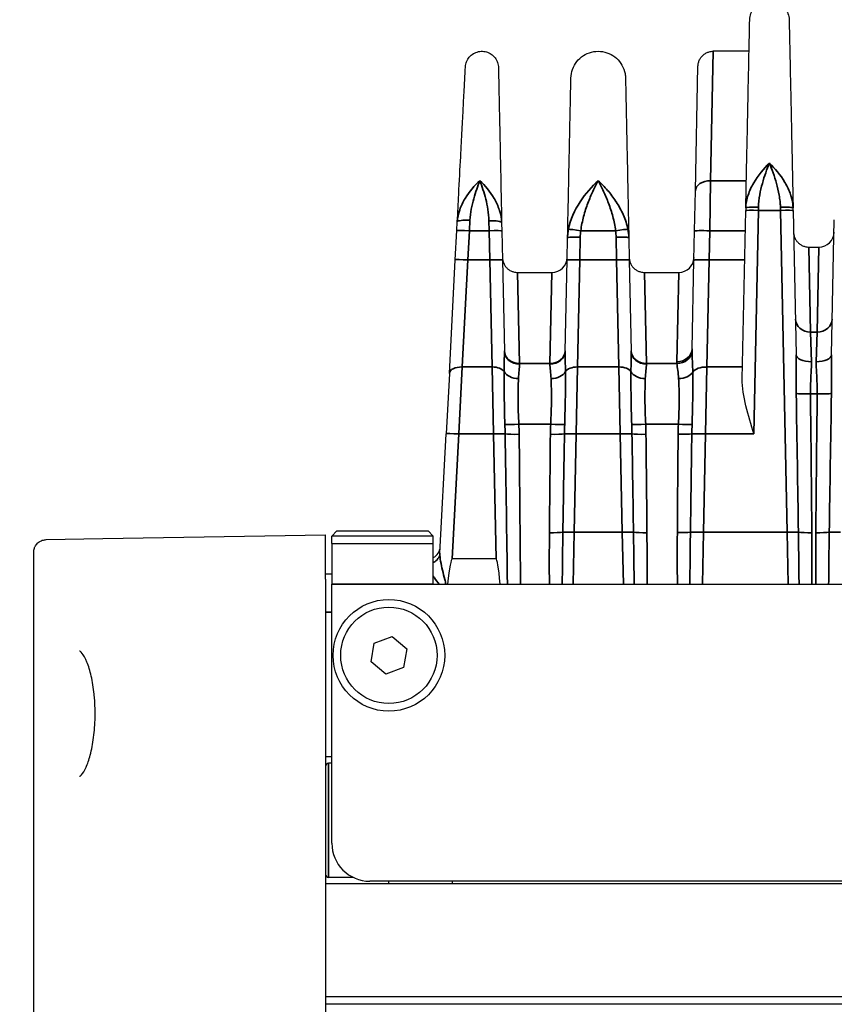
# Model space of a CAD drawing. Header units: millimetres. Extents: x 399 to 6233, y -1870 to 1602.
# Tile 555 of 656: x 5339 to 5371, y 208 to 247. Entities that reach past the tile are written whole.
import ezdxf

# ---------------------------------------------------------------- set-up
doc = ezdxf.new("R2010")
doc.units = ezdxf.units.MM
for name, color, linetype, lineweight in [('AM_5', 3, 'Continuous', 25), ('可見 (ISO)', 7, 'Continuous', 25), ('窄部可見 (ISO)', 7, 'Continuous', 35)]:
    doc.layers.add(name, color=color, linetype=linetype, lineweight=lineweight)
doc.styles.add('尺寸標註', font='romans.shx', dxfattribs={"bigfont": 'CHINESET.SHX'})
doc.dimstyles.new('CNS1$0', dxfattribs={"dimtxt": 2.5, "dimasz": 2.5, "dimexe": 1, "dimexo": 1, "dimgap": 1.5, "dimtad": 1, "dimtoh": 1, "dimdec": 1, "dimdsep": 46, "dimtxsty": '尺寸標註', "dimcen": 0, "dimclrd": 2, "dimclre": 2, "dimclrt": 1, "dimadec": 0, "dimazin": 2, "dimtp": 0.1, "dimtm": 0.1, "dimtfac": 0.71, "dimtdec": 1, "dimtmove": 0, "dimatfit": 0, "dimfxl": 0, "dimlwd": 13, "dimlwe": 13, "dimarcsym": 0})

# ---------------------------------------------------------------- blocks, each defined once
blk = doc.blocks.new('*D299')
at = {"layer": 'AM_5', "color": 2, "lineweight": 13}
for p, q in [((5377.146, 267.198), (5323.262, 267.198)), ((5324.262, 264.698), (5324.262, 169.198)), ((5350.311, 166.698), (5323.262, 166.698))]:
    blk.add_line(p, q, dxfattribs=at)
at = {"layer": 'AM_5', "color": 2, "lineweight": -2}
for points in [[(5323.846, 264.698), (5324.679, 264.698), (5324.262, 267.198)], [(5323.846, 169.198), (5324.679, 169.198), (5324.262, 166.698)]]:
    blk.add_solid(points, dxfattribs=at)
at = {"layer": 'Defpoints', "color": 0, "lineweight": -2}
for p in [(5378.146, 267.198), (5324.262, 166.698), (5351.311, 166.698)]:
    blk.add_point(p, dxfattribs=at)
at = {"layer": 'AM_5', "color": 1, "insert": (5321.512, 216.948), "char_height": 2.5, "attachment_point": 5, "rotation": 90, "style": '尺寸標註'}
blk.add_mtext('100.5', dxfattribs=at)

msp = doc.modelspace()

# ---------------------------------------------------------------- linework, layer by layer
at = {"layer": '可見 (ISO)'}
for p, q in [((5368.008, 245.998), (5366.595, 245.998)), ((5365.892, 240.495), (5365.995, 245.411)), ((5365.859, 238.92), (5365.892, 240.495)), ((5367.878, 239.828), (5367.876, 239.723)), ((5369.746, 239.723), (5369.744, 239.828)), ((5367.737, 233.082), (5367.876, 239.723)), ((5369.746, 239.723), (5369.865, 234.044)), ((5371.257, 234.044), (5371.369, 239.361)), ((5356.489, 238.937), (5356.507, 239.281)), ((5358.256, 239.242), (5358.263, 238.913)), ((5356.429, 237.785), (5356.489, 238.937)), ((5358.263, 238.921), (5358.287, 237.77)), ((5360.835, 237.77), (5360.854, 238.661)), ((5363.268, 238.661), (5363.287, 237.77)), ((5365.835, 237.768), (5365.859, 238.92)), ((5370.364, 238.285), (5370.759, 238.285)), ((5356.194, 233.304), (5356.429, 237.785)), ((5358.287, 237.77), (5358.362, 234.176)), ((5360.76, 234.176), (5360.835, 237.77)), ((5363.287, 237.77), (5363.362, 234.176)), ((5365.762, 234.272), (5365.835, 237.768)), ((5358.885, 237.285), (5360.238, 237.285)), ((5363.885, 237.285), (5365.238, 237.285)), ((5356.194, 233.304), (5356.07, 230.931)), ((5355.823, 226.22), (5356.07, 230.931)), ((5342.538, 226.795), (5351.311, 226.948)), ((5351.311, 225.199), (5351.311, 226.948)), ((5351.761, 227.098), (5351.561, 226.898)), ((5351.761, 227.098), (5355.361, 227.098)), ((5355.361, 227.098), (5355.561, 226.898)), ((5340.302, 226.756), (5342.538, 226.795)), ((5355.561, 226.898), (5351.561, 226.898)), ((5351.561, 226.598), (5351.561, 226.898)), ((5351.561, 226.598), (5355.561, 226.598)), ((5351.561, 226.598), (5351.561, 224.998)), ((5355.561, 226.598), (5355.561, 226.898)), ((5355.561, 224.998), (5355.561, 226.598)), ((5339.811, 201.555), (5339.811, 226.256)), ((5358.034, 225.998), (5356.311, 225.998)), ((5351.561, 225.398), (5351.311, 225.398)), ((5351.311, 225.199), (5351.311, 213.198)), ((5351.561, 214.798), (5351.561, 224.998)), ((5355.561, 224.998), (5460.061, 224.998)), ((5353.234, 222.678), (5353.938, 222.938)), ((5353.938, 222.938), (5354.515, 222.458)), ((5353.107, 221.939), (5353.234, 222.678)), ((5354.515, 222.458), (5354.388, 221.718)), ((5353.684, 221.459), (5353.107, 221.939)), ((5354.388, 221.718), (5353.684, 221.459)), ((5351.561, 218.198), (5351.311, 218.198)), ((5351.561, 217.948), (5351.436, 217.948)), ((5352.407, 213.448), (5351.436, 213.448)), ((5351.311, 213.198), (5351.311, 208.748)), ((5464.311, 213.198), (5351.311, 213.198)), ((5462.561, 213.298), (5353.061, 213.298)), ((5353.811, 213.198), (5353.811, 213.298)), ((5356.311, 213.298), (5356.311, 213.198)), ((5351.311, 208.748), (5351.311, 208.448)), ((5464.311, 208.748), (5351.311, 208.748)), ((5351.311, 208.448), (5351.311, 201.448)), ((5464.311, 208.448), (5351.311, 208.448))]:
    msp.add_line(p, q, dxfattribs=at)
for radius in [2.2, 1.9]:
    msp.add_circle((5353.811, 222.198), radius, dxfattribs=at)
for centre, radius, start, end in [((5370.759, 238.885), 0.6, 270, 358.8), ((5360.238, 237.885), 0.6, 270, 358.8), ((5365.238, 237.885), 0.6, 270, 358.8), ((5355.337, 226.498), 0.5, 296.6773, 357), ((5351.436, 217.823), 0.125, 90, 180), ((5353.061, 214.798), 1.5, 180, 270), ((5351.436, 213.573), 0.125, 180, 270)]:
    msp.add_arc(centre, radius, start, end, dxfattribs=at)
for centre, major_axis, ratio, start_param, end_param in [((5355.061, 202.126), (-1.251, -23.873), 0.020916, 3.142688, 3.433153), ((5358.533, 202.126), (0.5, -23.873), 0.02094, 2.85069, 3.141154)]:
    msp.add_ellipse(centre, major_axis=major_axis, ratio=ratio, start_param=start_param, end_param=end_param, dxfattribs=at)
for points, knots in [([(5368.034, 247.237), (5368.035, 247.32), (5368.051, 247.405), (5368.108, 247.563), (5368.15, 247.638), (5368.254, 247.77), (5368.319, 247.828), (5368.46, 247.92), (5368.539, 247.954), (5368.703, 247.995), (5368.789, 248.003), (5368.957, 247.989), (5369.041, 247.968), (5369.196, 247.902), (5369.269, 247.855), (5369.394, 247.742), (5369.448, 247.675), (5369.53, 247.528), (5369.56, 247.447), (5369.583, 247.322), (5369.588, 247.28), (5369.589, 247.237)], [0, 0, 0, 0, 0.0250428, 0.0250428, 0.0503287, 0.0503287, 0.0756059, 0.0756059, 0.1008834, 0.1008834, 0.1261608, 0.1261608, 0.1514383, 0.1514383, 0.1767157, 0.1767157, 0.2019932, 0.2019932, 0.2272707, 0.2272707, 0.2400159, 0.2400159, 0.2400159, 0.2400159]), ([(5367.878, 239.828), (5367.887, 240.233), (5367.895, 240.628), (5367.903, 241.002), (5367.906, 241.162), (5367.91, 241.32), (5367.913, 241.475), (5367.924, 241.994), (5367.934, 242.484), (5367.944, 242.94), (5367.953, 243.397), (5367.962, 243.82), (5367.97, 244.209), (5367.978, 244.599), (5367.986, 244.957), (5367.993, 245.277), (5367.995, 245.388), (5367.997, 245.494), (5367.999, 245.595), (5368.003, 245.787), (5368.007, 245.963), (5368.01, 246.122), (5368.015, 246.366), (5368.02, 246.572), (5368.023, 246.738), (5368.03, 247.071), (5368.034, 247.237), (5368.034, 247.237)], [0.0264933, 0.0264933, 0.0264933, 0.0264933, 0.0679433, 0.0679433, 0.0679433, 0.0856819, 0.0856819, 0.0856819, 0.1448706, 0.1448706, 0.1448706, 0.2040592, 0.2040592, 0.2040592, 0.2632479, 0.2632479, 0.2632479, 0.2837247, 0.2837247, 0.2837247, 0.3224365, 0.3224365, 0.3224365, 0.3816251, 0.3816251, 0.3816251, 0.5, 0.5, 0.5, 0.5]), ([(5369.589, 247.237), (5369.589, 247.237), (5369.592, 247.071), (5369.599, 246.738), (5369.603, 246.571), (5369.607, 246.366), (5369.612, 246.122), (5369.615, 245.963), (5369.619, 245.788), (5369.623, 245.595), (5369.625, 245.494), (5369.627, 245.388), (5369.63, 245.277), (5369.636, 244.957), (5369.644, 244.599), (5369.652, 244.21), (5369.66, 243.82), (5369.669, 243.397), (5369.679, 242.94), (5369.688, 242.484), (5369.698, 241.994), (5369.709, 241.475), (5369.713, 241.32), (5369.716, 241.162), (5369.719, 241.002), (5369.727, 240.628), (5369.735, 240.233), (5369.744, 239.828)], [0.5000077, 0.5000077, 0.5000077, 0.5000077, 0.6183797, 0.6183797, 0.6183797, 0.6775684, 0.6775684, 0.6775684, 0.7162875, 0.7162875, 0.7162875, 0.736757, 0.736757, 0.736757, 0.7959457, 0.7959457, 0.7959457, 0.8551343, 0.8551343, 0.8551343, 0.914323, 0.914323, 0.914323, 0.9320642, 0.9320642, 0.9320642, 0.9735087, 0.9735087, 0.9735087, 0.9735087]), ([(5356.827, 245.381), (5356.831, 245.451), (5356.846, 245.521), (5356.897, 245.652), (5356.934, 245.714), (5357.026, 245.822), (5357.081, 245.869), (5357.202, 245.941), (5357.269, 245.968), (5357.407, 245.998), (5357.479, 246.002), (5357.619, 245.987), (5357.689, 245.967), (5357.817, 245.907), (5357.876, 245.866), (5357.978, 245.769), (5358.022, 245.711), (5358.087, 245.586), (5358.11, 245.517), (5358.125, 245.419), (5358.127, 245.39), (5358.128, 245.361)], [0, 0, 0, 0, 0.0209405, 0.0209405, 0.0421091, 0.0421091, 0.0632694, 0.0632694, 0.08443, 0.08443, 0.1055906, 0.1055906, 0.1267512, 0.1267512, 0.1479119, 0.1479119, 0.1690725, 0.1690725, 0.1902331, 0.1902331, 0.1988858, 0.1988858, 0.1988858, 0.1988858]), ([(5360.986, 244.945), (5360.988, 245.061), (5361.01, 245.178), (5361.088, 245.396), (5361.146, 245.501), (5361.292, 245.683), (5361.38, 245.764), (5361.576, 245.89), (5361.686, 245.938), (5361.912, 245.994), (5362.031, 246.004), (5362.264, 245.986), (5362.38, 245.957), (5362.594, 245.864), (5362.695, 245.8), (5362.868, 245.644), (5362.942, 245.55), (5363.056, 245.347), (5363.097, 245.235), (5363.129, 245.062), (5363.135, 245.004), (5363.137, 244.945)], [0, 0, 0, 0, 0.0347035, 0.0347035, 0.0696795, 0.0696795, 0.1046456, 0.1046456, 0.139612, 0.139612, 0.1745784, 0.1745784, 0.2095448, 0.2095448, 0.2445112, 0.2445112, 0.2794777, 0.2794777, 0.3144441, 0.3144441, 0.3320164, 0.3320164, 0.3320164, 0.3320164]), ([(5365.995, 245.411), (5365.996, 245.434), (5365.998, 245.457), (5366.004, 245.502), (5366.008, 245.525), (5366.025, 245.589), (5366.04, 245.63), (5366.079, 245.706), (5366.102, 245.742), (5366.154, 245.807), (5366.184, 245.837), (5366.249, 245.89), (5366.285, 245.913), (5366.359, 245.952), (5366.399, 245.967), (5366.49, 245.991), (5366.543, 245.998), (5366.595, 245.998)], [0, 0, 0, 0, 0.00692113, 0.00692113, 0.01375081, 0.01375081, 0.02679823, 0.02679823, 0.0393646, 0.0393646, 0.05193098, 0.05193098, 0.06449736, 0.06449736, 0.07706374, 0.07706374, 0.09281867, 0.09281867, 0.09281867, 0.09281867]), ([(5356.507, 239.282), (5356.527, 239.653), (5356.546, 240.012), (5356.563, 240.349), (5356.591, 240.881), (5356.617, 241.384), (5356.642, 241.843), (5356.661, 242.218), (5356.679, 242.566), (5356.696, 242.888), (5356.713, 243.21), (5356.729, 243.509), (5356.743, 243.772), (5356.748, 243.873), (5356.753, 243.968), (5356.758, 244.06), (5356.765, 244.207), (5356.773, 244.343), (5356.779, 244.467), (5356.789, 244.667), (5356.798, 244.836), (5356.805, 244.972), (5356.82, 245.245), (5356.827, 245.381), (5356.827, 245.381)], [0.0306519, 0.0306519, 0.0306519, 0.0306519, 0.0761423, 0.0761423, 0.0761423, 0.1479894, 0.1479894, 0.1479894, 0.2066581, 0.2066581, 0.2066581, 0.2653269, 0.2653269, 0.2653269, 0.287704, 0.287704, 0.287704, 0.3239956, 0.3239956, 0.3239956, 0.3826644, 0.3826644, 0.3826644, 0.5, 0.5, 0.5, 0.5]), ([(5358.128, 245.361), (5358.128, 245.361), (5358.131, 245.224), (5358.136, 244.951), (5358.141, 244.73), (5358.147, 244.425), (5358.156, 244.037), (5358.158, 243.946), (5358.16, 243.85), (5358.162, 243.749), (5358.167, 243.485), (5358.173, 243.186), (5358.18, 242.863), (5358.187, 242.541), (5358.194, 242.192), (5358.202, 241.817), (5358.212, 241.358), (5358.222, 240.855), (5358.233, 240.323), (5358.241, 239.984), (5358.248, 239.624), (5358.256, 239.251)], [0.5000084, 0.5000084, 0.5000084, 0.5000084, 0.6173605, 0.6173605, 0.6173605, 0.7122881, 0.7122881, 0.7122881, 0.7347193, 0.7347193, 0.7347193, 0.7933987, 0.7933987, 0.7933987, 0.8520781, 0.8520781, 0.8520781, 0.9238154, 0.9238154, 0.9238154, 0.9694349, 0.9694349, 0.9694349, 0.9694349]), ([(5360.854, 238.661), (5360.865, 239.167), (5360.875, 239.654), (5360.884, 240.096), (5360.893, 240.524), (5360.902, 240.932), (5360.91, 241.312), (5360.918, 241.699), (5360.925, 242.059), (5360.932, 242.391), (5360.939, 242.723), (5360.946, 243.03), (5360.951, 243.299), (5360.954, 243.433), (5360.957, 243.558), (5360.959, 243.676), (5360.962, 243.795), (5360.964, 243.907), (5360.966, 244.01), (5360.97, 244.214), (5360.974, 244.387), (5360.977, 244.526), (5360.983, 244.806), (5360.986, 244.945), (5360.986, 244.945)], [0.0294093, 0.0294093, 0.0294093, 0.0294093, 0.089244, 0.089244, 0.089244, 0.1470574, 0.1470574, 0.1470574, 0.2058814, 0.2058814, 0.2058814, 0.2647055, 0.2647055, 0.2647055, 0.2938656, 0.2938656, 0.2938656, 0.3235296, 0.3235296, 0.3235296, 0.3823536, 0.3823536, 0.3823536, 0.5, 0.5, 0.5, 0.5]), ([(5363.137, 244.945), (5363.137, 244.945), (5363.14, 244.806), (5363.145, 244.527), (5363.15, 244.317), (5363.156, 244.032), (5363.163, 243.676), (5363.166, 243.558), (5363.168, 243.433), (5363.171, 243.299), (5363.177, 243.03), (5363.183, 242.723), (5363.19, 242.391), (5363.197, 242.059), (5363.205, 241.7), (5363.213, 241.313), (5363.221, 240.932), (5363.229, 240.524), (5363.238, 240.096), (5363.247, 239.654), (5363.258, 239.167), (5363.268, 238.661)], [0.5000084, 0.5000084, 0.5000084, 0.5000084, 0.6176498, 0.6176498, 0.6176498, 0.7061501, 0.7061501, 0.7061501, 0.735298, 0.735298, 0.735298, 0.794122, 0.794122, 0.794122, 0.8529461, 0.8529461, 0.8529461, 0.9107639, 0.9107639, 0.9107639, 0.9705942, 0.9705942, 0.9705942, 0.9705942]), ([(5369.764, 238.873), (5369.764, 238.85), (5369.766, 238.826), (5369.772, 238.781), (5369.777, 238.759), (5369.793, 238.694), (5369.809, 238.653), (5369.847, 238.577), (5369.87, 238.541), (5369.923, 238.476), (5369.952, 238.446), (5370.017, 238.393), (5370.053, 238.37), (5370.128, 238.332), (5370.167, 238.317), (5370.258, 238.292), (5370.311, 238.285), (5370.364, 238.285)], [0, 0, 0, 0, 0.00692113, 0.00692113, 0.01375081, 0.01375081, 0.02679823, 0.02679823, 0.0393646, 0.0393646, 0.05193098, 0.05193098, 0.06449736, 0.06449736, 0.07706374, 0.07706374, 0.09281981, 0.09281981, 0.09281981, 0.09281981]), ([(5358.285, 237.873), (5358.285, 237.85), (5358.287, 237.826), (5358.293, 237.781), (5358.298, 237.759), (5358.314, 237.694), (5358.33, 237.653), (5358.368, 237.577), (5358.391, 237.541), (5358.444, 237.476), (5358.473, 237.446), (5358.538, 237.393), (5358.574, 237.37), (5358.648, 237.332), (5358.688, 237.317), (5358.779, 237.292), (5358.832, 237.285), (5358.885, 237.285)], [0, 0, 0, 0, 0.00692113, 0.00692113, 0.01375081, 0.01375081, 0.02679823, 0.02679823, 0.0393646, 0.0393646, 0.05193098, 0.05193098, 0.06449736, 0.06449736, 0.07706374, 0.07706374, 0.09281981, 0.09281981, 0.09281981, 0.09281981]), ([(5363.285, 237.873), (5363.285, 237.85), (5363.287, 237.826), (5363.293, 237.781), (5363.298, 237.759), (5363.314, 237.694), (5363.33, 237.653), (5363.368, 237.577), (5363.391, 237.541), (5363.444, 237.476), (5363.473, 237.446), (5363.538, 237.393), (5363.574, 237.37), (5363.648, 237.332), (5363.688, 237.317), (5363.779, 237.292), (5363.832, 237.285), (5363.885, 237.285)], [0, 0, 0, 0, 0.00692113, 0.00692113, 0.01375081, 0.01375081, 0.02679823, 0.02679823, 0.0393646, 0.0393646, 0.05193098, 0.05193098, 0.06449736, 0.06449736, 0.07706374, 0.07706374, 0.09281981, 0.09281981, 0.09281981, 0.09281981]), ([(5368.192, 230.922), (5368.088, 231.273), (5367.974, 231.654), (5367.796, 232.397), (5367.73, 232.759), (5367.737, 233.082)], [-0.6655719, -0.6655719, -0.6655719, -0.6655719, -0.555783, -0.555783, -0.4460779, -0.4460779, -0.4460779, -0.4460779]), ([(5339.811, 226.256), (5339.811, 226.31), (5339.82, 226.365), (5339.849, 226.451), (5339.865, 226.485), (5339.913, 226.563), (5339.949, 226.606), (5340.017, 226.662), (5340.045, 226.681), (5340.122, 226.723), (5340.176, 226.741), (5340.254, 226.754), (5340.278, 226.756), (5340.302, 226.756)], [0, 0, 0, 0, 0.01613951, 0.01613951, 0.02726405, 0.02726405, 0.04367273, 0.04367273, 0.05366158, 0.05366158, 0.07009685, 0.07009685, 0.07740054, 0.07740054, 0.07740054, 0.07740054]), ([(5342.192, 220.67), (5342.165, 220.922), (5342.126, 221.163), (5342.029, 221.589), (5341.97, 221.779), (5341.846, 222.086), (5341.778, 222.205), (5341.666, 222.343), (5341.624, 222.362), (5341.617, 222.363), (5341.617, 222.363), (5341.617, 222.363)], [0, 0, 0, 0, 0.0798484, 0.0798484, 0.1603704, 0.1603704, 0.2422508, 0.2422508, 0.319718, 0.319718, 0.3306915, 0.3306915, 0.3306915, 0.3306915]), ([(5341.617, 217.434), (5341.617, 217.434), (5341.647, 217.439), (5341.749, 217.551), (5341.814, 217.652), (5341.934, 217.917), (5341.991, 218.082), (5342.094, 218.475), (5342.14, 218.713), (5342.205, 219.215), (5342.225, 219.486), (5342.231, 219.788), (5342.231, 219.82), (5342.232, 219.901), (5342.231, 219.95), (5342.229, 220.144), (5342.223, 220.29), (5342.207, 220.513), (5342.2, 220.592), (5342.192, 220.67)], [0.002547, 0.002547, 0.002547, 0.002547, 0.0800677, 0.0800677, 0.1583486, 0.1583486, 0.2339547, 0.2339547, 0.3160705, 0.3160705, 0.3971781, 0.3971781, 0.4068801, 0.4068801, 0.4214367, 0.4214367, 0.4652627, 0.4652627, 0.4898931, 0.4898931, 0.4898931, 0.4898931])]:
    msp.add_open_spline(points, degree=3, knots=knots, dxfattribs=at)
at = {"layer": '窄部可見 (ISO)'}
for p, q in [((5366.595, 245.998), (5366.492, 240.898)), ((5366.492, 240.898), (5366.459, 238.928)), ((5366.492, 240.898), (5367.901, 240.898)), ((5368.376, 239.73), (5368.378, 239.855)), ((5369.244, 239.855), (5369.246, 239.73)), ((5368.376, 239.73), (5368.192, 230.922)), ((5369.246, 239.73), (5368.376, 239.73)), ((5369.512, 227.045), (5369.246, 239.73)), ((5356.989, 238.928), (5357.007, 239.341)), ((5357.756, 239.323), (5357.763, 238.928)), ((5356.989, 238.928), (5356.928, 237.777)), ((5357.763, 238.928), (5356.989, 238.928)), ((5357.787, 237.777), (5357.763, 238.928)), ((5361.354, 238.668), (5361.335, 237.777)), ((5362.747, 238.928), (5361.375, 238.928)), ((5362.787, 237.777), (5362.768, 238.668)), ((5366.459, 238.928), (5366.435, 237.777)), ((5367.86, 238.928), (5366.459, 238.928)), ((5370.364, 238.285), (5370.435, 234.937)), ((5370.759, 238.285), (5370.687, 234.937)), ((5356.928, 237.777), (5356.693, 233.559)), ((5356.928, 237.777), (5357.787, 237.777)), ((5357.881, 233.559), (5357.787, 237.777)), ((5361.335, 237.777), (5361.241, 233.559)), ((5361.335, 237.777), (5362.787, 237.777)), ((5362.881, 233.559), (5362.787, 237.777)), ((5366.435, 237.777), (5366.34, 233.559)), ((5366.435, 237.777), (5367.835, 237.777)), ((5358.885, 237.285), (5358.962, 233.694)), ((5360.238, 237.285), (5360.161, 233.694)), ((5363.885, 237.285), (5363.962, 233.694)), ((5365.238, 237.285), (5365.162, 233.768)), ((5370.435, 234.937), (5370.687, 234.937)), ((5370.465, 233.768), (5370.435, 234.937)), ((5370.687, 234.937), (5370.657, 233.768)), ((5356.569, 230.922), (5356.693, 233.559)), ((5357.881, 233.559), (5356.693, 233.559)), ((5357.881, 233.559), (5357.931, 230.922)), ((5358.962, 233.694), (5360.161, 233.694)), ((5358.962, 233.678), (5358.962, 233.694)), ((5360.161, 233.694), (5360.16, 233.678)), ((5361.192, 230.922), (5361.241, 233.559)), ((5362.881, 233.559), (5361.241, 233.559)), ((5362.881, 233.559), (5362.931, 230.922)), ((5363.962, 233.694), (5365.163, 233.694)), ((5363.962, 233.678), (5363.962, 233.694)), ((5366.292, 230.922), (5366.34, 233.559)), ((5367.747, 233.559), (5366.34, 233.559)), ((5358.352, 233.095), (5358.352, 233.095)), ((5360.77, 233.095), (5360.77, 233.095)), ((5363.352, 233.095), (5363.352, 233.095)), ((5365.789, 233.095), (5365.789, 233.095)), ((5370.695, 232.5), (5370.427, 232.5)), ((5358.384, 231.26), (5358.384, 231.26)), ((5360.188, 231.301), (5358.934, 231.301)), ((5360.738, 231.26), (5360.738, 231.26)), ((5363.384, 231.26), (5363.384, 231.26)), ((5365.224, 231.301), (5363.934, 231.301)), ((5365.76, 231.26), (5365.76, 231.26)), ((5356.569, 230.922), (5356.311, 225.998)), ((5357.931, 230.922), (5356.569, 230.922)), ((5358.034, 225.998), (5357.931, 230.922)), ((5361.192, 230.922), (5361.11, 227.045)), ((5362.931, 230.922), (5361.192, 230.922)), ((5363.012, 227.045), (5362.931, 230.922)), ((5366.292, 230.922), (5366.21, 227.045)), ((5368.192, 230.922), (5366.292, 230.922)), ((5361.068, 224.998), (5361.11, 227.045)), ((5361.11, 227.045), (5363.012, 227.045)), ((5363.012, 227.045), (5363.054, 224.998)), ((5366.168, 224.998), (5366.21, 227.045)), ((5366.21, 227.045), (5369.512, 227.045)), ((5369.512, 227.045), (5369.554, 224.998)), ((5351.561, 224.998), (5355.561, 224.998)), ((5351.311, 223.898), (5351.561, 223.898)), ((5351.436, 213.448), (5351.436, 217.948))]:
    msp.add_line(p, q, dxfattribs=at)
for centre, major_axis, ratio, start_param, end_param in [((5366.492, 240.483), (-0.6, 0.013), 0.69138, 4.72687, 6.283185), ((5368.098, 240.759), (-0.5, 0.01), 0.691378, 2.40811, 2.408131), ((5368.378, 239.817), (-0.5, 0.01), 0.076588, 4.713993, 6.283185), ((5368.376, 239.713), (-0.5, 0.01), 0.034892, 4.71312, 6.283185), ((5369.246, 239.713), (0.5, 0.01), 0.034892, 0, 1.570065), ((5361.375, 238.911), (-0.495, 0.072), 0.034539, 4.717398, 6.113427), ((5362.747, 238.911), (0.495, 0.072), 0.034539, 0.169758, 1.565787), ((5356.989, 238.911), (-0.499, 0.026), 0.034852, 4.714215, 6.283185), ((5357.763, 238.911), (0.5, 0.01), 0.034892, 0, 1.570065), ((5366.459, 238.907), (-0.6, 0.013), 0.034892, 4.71312, 6.283185), ((5356.928, 237.759), (-0.499, 0.026), 0.034852, 4.714215, 6.283185), ((5357.787, 237.759), (0.5, 0.01), 0.034892, 0, 1.570065), ((5361.335, 237.759), (-0.5, 0.01), 0.034892, 4.71312, 6.283185), ((5362.787, 237.759), (0.5, 0.01), 0.034892, 0, 1.570065), ((5366.435, 237.756), (-0.6, 0.013), 0.034892, 4.71312, 6.283185), ((5370.435, 235.46), (-0.6, -0.013), 0.871195, 0, 1.552549), ((5370.687, 235.46), (0.6, -0.013), 0.871195, 4.730636, 6.283185), ((5358.962, 234.208), (-0.6, -0.013), 0.856313, 0, 1.552861), ((5358.962, 234.188), (-0.6, -0.013), 0.850862, 0, 1.552975), ((5360.16, 234.188), (0.6, -0.013), 0.850862, 4.73021, 6.283185), ((5360.161, 234.208), (0.6, -0.013), 0.856313, 4.730324, 6.283185), ((5363.962, 234.208), (-0.6, -0.013), 0.856313, 0, 1.552861), ((5363.962, 234.188), (-0.6, -0.013), 0.850862, 0, 1.552975), ((5365.162, 234.284), (0.6, -0.013), 0.859283, 4.730386, 6.283185), ((5365.163, 234.208), (0.599, 0.028), 0.856112, 4.672228, 6.168877), ((5370.465, 234.056), (-0.6, -0.013), 0.481235, 0, 1.560716), ((5370.657, 234.056), (0.6, -0.013), 0.481235, 4.722469, 6.283185), ((5356.693, 233.278), (-0.499, 0.026), 0.561617, 4.741814, 6.283185), ((5357.881, 233.278), (0.5, 0.01), 0.56206, 0.324392, 1.559023), ((5361.241, 233.278), (-0.5, 0.01), 0.56206, 4.724162, 5.958793), ((5362.881, 233.278), (0.5, 0.01), 0.56206, 0.324392, 1.559023), ((5366.34, 233.221), (-0.6, 0.013), 0.56206, 4.724162, 5.89911), ((5358.919, 233.496), (-0.6, 0.02), 0.658485, 0.357875, 1.592999), ((5360.203, 233.496), (0.6, 0.02), 0.658485, 4.690186, 5.92531), ((5363.919, 233.496), (-0.6, 0.02), 0.658485, 0.357875, 1.592999), ((5365.233, 233.497), (0.599, 0.027), 0.65857, 4.682756, 5.858717), ((5369.059, 248.655), (0.964, -45.999), 0.010868, 1.081508, 1.212085), ((5370.427, 232.535), (-0.6, -0.007), 0.058754, 0.357898, 1.570091), ((5369.706, 239.868), (-0.533, 32.384), 0.019013, 4.304483, 4.482558), ((5371.416, 239.868), (0.533, 32.384), 0.019013, 1.800628, 1.978702), ((5370.695, 232.535), (0.6, -0.007), 0.058754, 4.713094, 5.925287), ((5372.063, 248.655), (-0.964, -45.999), 0.010868, 5.0711, 5.201678), ((5358.934, 231.337), (0.599, 0.027), 0.058699, 3.540675, 4.709747), ((5355.381, 230.51), (0.015, 8.387), 0.359374, 4.762021, 4.807062), ((5347.267, 230.78), (11.679, 0), 0.998272, 0.010815, 0.044766), ((5371.855, 230.78), (-11.679, 0), 0.998272, 6.23842, 6.27237), ((5360.188, 231.337), (0.599, -0.027), 0.058699, 4.715031, 5.884103), ((5363.742, 230.51), (0.015, -8.387), 0.359374, 4.617716, 4.662757), ((5363.934, 231.337), (0.599, 0.027), 0.058699, 3.540675, 4.709747), ((5360.381, 230.51), (0.015, 8.387), 0.359374, 4.762021, 4.807062), ((5352.267, 230.78), (11.679, 0), 0.998272, 0.010815, 0.044766), ((5375.282, 230.815), (-10.07, 0), 0.998272, 6.234735, 6.273976), ((5365.224, 231.337), (0.599, -0.029), 0.058689, 4.715248, 5.8287), ((5369.923, 230.499), (0.098, -8.678), 0.48068, 4.615075, 4.658173), ((5356.569, 230.905), (-0.499, 0.026), 0.034852, 4.714215, 6.283185), ((5357.931, 230.905), (0.5, 0.01), 0.034892, 0.394772, 1.570065), ((5357.559, 248.655), (0.964, -45.999), 0.010868, 1.03039, 1.174793), ((5358.945, 230.941), (0.6, 0.007), 0.058755, 3.536831, 4.711744), ((5360.918, 239.586), (0.529, 32.381), 0.019208, 1.842505, 1.969301), ((5360.177, 230.941), (0.6, -0.007), 0.058755, 4.713034, 5.887947), ((8488.591, 179.682), (-3128.226, -18.641), 0.998953, 6.260823, 6.262063), ((5361.192, 230.905), (-0.5, 0.01), 0.034892, 4.71312, 5.888413), ((5362.931, 230.905), (0.5, 0.01), 0.034892, 0.394772, 1.570065), ((2235.531, 179.682), (3128.226, -18.641), 0.998953, 0.021122, 0.022363), ((5363.945, 230.941), (0.6, 0.007), 0.058755, 3.536831, 4.711744), ((5363.204, 239.586), (-0.529, 32.381), 0.019208, 4.313885, 4.44068), ((5366.056, 242.137), (0.566, 35.382), 0.019792, 1.894088, 2.012194), ((5365.212, 230.942), (0.6, -0.006), 0.058756, 4.712939, 5.831699), ((8225.682, 187.67), (-2860.217, -15.262), 0.998902, 6.262704, 6.264061), ((5366.292, 230.902), (0.6, -0.013), 0.034892, 1.571527, 2.690649), ((5360.139, 227.066), (0.6, -0.005), 0.058756, 4.712873, 5.794533), ((5361.11, 227.028), (-0.5, 0.01), 0.034892, 4.71312, 5.795128), ((5363.012, 227.028), (0.5, 0.01), 0.034892, 0.488057, 1.570065), ((5363.983, 227.066), (0.6, 0.005), 0.058756, 3.630245, 4.711905), ((5365.181, 227.067), (0.6, -0.004), 0.058757, 4.712779, 5.743713), ((5366.21, 227.024), (0.6, -0.013), 0.034892, 1.571527, 2.60279), ((5369.512, 227.028), (-0.5, -0.01), 0.034892, 3.62965, 4.711658), ((5370.483, 227.066), (0.6, 0.005), 0.058756, 3.630245, 4.711905), ((5370.639, 227.066), (0.6, -0.005), 0.058756, 4.712873, 5.794533), ((5371.61, 227.028), (-0.5, 0.01), 0.034892, 4.71312, 5.795128), ((5355.323, 226.246), (0.499, -0.026), 0.873657, 5.253727, 6.283185)]:
    msp.add_ellipse(centre, major_axis=major_axis, ratio=ratio, start_param=start_param, end_param=end_param, dxfattribs=at)
for points, knots in [([(5367.878, 239.828), (5367.882, 239.997), (5367.917, 240.167), (5367.972, 240.334), (5368.027, 240.5), (5368.103, 240.662), (5368.19, 240.812), (5368.364, 241.113), (5368.588, 241.38), (5368.811, 241.588)], [-0.00000006, -0.00000006, -0.00000006, -0.00000006, 0.000531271, 0.000531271, 0.000531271, 0.001062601, 0.001062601, 0.001062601, 0.002125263, 0.002125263, 0.002125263, 0.002125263]), ([(5368.811, 241.588), (5368.713, 241.35), (5368.614, 241.083), (5368.492, 240.647), (5368.456, 240.494), (5368.4, 240.18), (5368.381, 240.02), (5368.378, 239.855)], [-0.000011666, -0.000011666, -0.000011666, -0.000011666, 0.000975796, 0.000975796, 0.001469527, 0.001469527, 0.001963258, 0.001963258, 0.001963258, 0.001963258]), ([(5368.811, 241.588), (5369.03, 241.384), (5369.247, 241.127), (5369.421, 240.831), (5369.425, 240.825), (5369.428, 240.819), (5369.431, 240.813), (5369.517, 240.666), (5369.591, 240.51), (5369.645, 240.349), (5369.647, 240.344), (5369.649, 240.339), (5369.65, 240.334), (5369.664, 240.294), (5369.676, 240.253), (5369.687, 240.213), (5369.698, 240.171), (5369.707, 240.13), (5369.715, 240.088), (5369.724, 240.043), (5369.731, 239.998), (5369.736, 239.953), (5369.738, 239.93), (5369.74, 239.907), (5369.741, 239.884), (5369.743, 239.865), (5369.743, 239.845), (5369.744, 239.828)], [-0.000011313, -0.000011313, -0.000011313, -0.000011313, 0.001030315, 0.001030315, 0.001030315, 0.001050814, 0.001050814, 0.001050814, 0.001565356, 0.001565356, 0.001565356, 0.001581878, 0.001581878, 0.001581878, 0.001711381, 0.001711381, 0.001711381, 0.001843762, 0.001843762, 0.001843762, 0.001984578, 0.001984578, 0.001984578, 0.002055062, 0.002055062, 0.002055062, 0.002112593, 0.002112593, 0.002112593, 0.002112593]), ([(5369.244, 239.855), (5369.244, 239.861), (5369.244, 239.866), (5369.244, 239.871), (5369.243, 239.883), (5369.243, 239.894), (5369.243, 239.906), (5369.242, 239.927), (5369.241, 239.947), (5369.239, 239.968), (5369.237, 240.009), (5369.233, 240.05), (5369.229, 240.09), (5369.221, 240.172), (5369.209, 240.252), (5369.195, 240.331), (5369.168, 240.49), (5369.131, 240.644), (5369.09, 240.791), (5369.049, 240.936), (5369.004, 241.076), (5368.957, 241.209), (5368.91, 241.342), (5368.86, 241.47), (5368.811, 241.588)], [0, 0, 0, 0, 0.000015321, 0.000015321, 0.000015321, 0.000050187, 0.000050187, 0.000050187, 0.000112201, 0.000112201, 0.000112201, 0.000236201, 0.000236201, 0.000236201, 0.000484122, 0.000484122, 0.000484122, 0.000978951, 0.000978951, 0.000978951, 0.001470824, 0.001470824, 0.001470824, 0.001961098, 0.001961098, 0.001961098, 0.001961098]), ([(5356.507, 239.282), (5356.516, 239.441), (5356.552, 239.602), (5356.605, 239.755), (5356.658, 239.908), (5356.73, 240.057), (5356.813, 240.196), (5356.978, 240.473), (5357.188, 240.715), (5357.398, 240.898)], [-0.00000006, -0.00000006, -0.00000006, -0.00000006, 0.000493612, 0.000493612, 0.000493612, 0.000987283, 0.000987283, 0.000987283, 0.001974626, 0.001974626, 0.001974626, 0.001974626]), ([(5357.398, 240.898), (5357.313, 240.686), (5357.227, 240.449), (5357.118, 240.057), (5357.085, 239.919), (5357.033, 239.637), (5357.013, 239.492), (5357.007, 239.341)], [-0.000011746, -0.000011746, -0.000011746, -0.000011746, 0.000902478, 0.000902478, 0.001359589, 0.001359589, 0.001816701, 0.001816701, 0.001816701, 0.001816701]), ([(5357.398, 240.898), (5357.601, 240.714), (5357.803, 240.474), (5357.962, 240.198), (5357.965, 240.192), (5357.968, 240.187), (5357.971, 240.181), (5358.048, 240.046), (5358.114, 239.901), (5358.164, 239.75), (5358.167, 239.743), (5358.169, 239.736), (5358.171, 239.729), (5358.222, 239.571), (5358.252, 239.411), (5358.256, 239.251)], [-0.000011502, -0.000011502, -0.000011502, -0.000011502, 0.000964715, 0.000964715, 0.000964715, 0.000984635, 0.000984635, 0.000984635, 0.001460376, 0.001460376, 0.001460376, 0.001482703, 0.001482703, 0.001482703, 0.001980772, 0.001980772, 0.001980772, 0.001980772]), ([(5357.756, 239.323), (5357.753, 239.474), (5357.737, 239.622), (5357.714, 239.766), (5357.691, 239.909), (5357.661, 240.046), (5357.628, 240.177), (5357.561, 240.441), (5357.478, 240.685), (5357.398, 240.898)], [0, 0, 0, 0, 0.000457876, 0.000457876, 0.000457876, 0.000914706, 0.000914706, 0.000914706, 0.001829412, 0.001829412, 0.001829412, 0.001829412]), ([(5360.888, 238.984), (5360.961, 239.366), (5361.138, 239.738), (5361.349, 240.063), (5361.56, 240.388), (5361.811, 240.674), (5362.061, 240.898)], [0, 0, 0, 0, 0.00119489, 0.00119489, 0.00119489, 0.002389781, 0.002389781, 0.002389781, 0.002389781]), ([(5362.061, 240.898), (5361.99, 240.769), (5361.918, 240.628), (5361.849, 240.479), (5361.781, 240.332), (5361.716, 240.178), (5361.655, 240.015), (5361.593, 239.85), (5361.535, 239.673), (5361.487, 239.492), (5361.438, 239.31), (5361.399, 239.122), (5361.375, 238.928)], [-0.000011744, -0.000011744, -0.000011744, -0.000011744, 0.000565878, 0.000565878, 0.000565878, 0.001135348, 0.001135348, 0.001135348, 0.001714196, 0.001714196, 0.001714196, 0.002298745, 0.002298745, 0.002298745, 0.002298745]), ([(5362.061, 240.898), (5362.124, 240.842), (5362.186, 240.782), (5362.248, 240.719), (5362.31, 240.656), (5362.371, 240.589), (5362.431, 240.519), (5362.548, 240.384), (5362.658, 240.238), (5362.762, 240.081), (5362.765, 240.075), (5362.769, 240.07), (5362.772, 240.065), (5362.875, 239.906), (5362.969, 239.737), (5363.047, 239.563), (5363.05, 239.556), (5363.053, 239.55), (5363.055, 239.544), (5363.135, 239.363), (5363.198, 239.176), (5363.234, 238.984)], [-0.00001134, -0.00001134, -0.00001134, -0.00001134, 0.00028763, 0.00028763, 0.00028763, 0.0005866, 0.0005866, 0.0005866, 0.001165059, 0.001165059, 0.001165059, 0.001184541, 0.001184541, 0.001184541, 0.001762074, 0.001762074, 0.001762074, 0.001782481, 0.001782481, 0.001782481, 0.002380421, 0.002380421, 0.002380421, 0.002380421]), ([(5362.747, 238.928), (5362.724, 239.12), (5362.685, 239.305), (5362.637, 239.486), (5362.589, 239.667), (5362.532, 239.843), (5362.47, 240.008), (5362.408, 240.173), (5362.342, 240.33), (5362.273, 240.479), (5362.204, 240.628), (5362.132, 240.77), (5362.061, 240.898)], [0, 0, 0, 0, 0.000572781, 0.000572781, 0.000572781, 0.001145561, 0.001145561, 0.001145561, 0.001718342, 0.001718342, 0.001718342, 0.002291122, 0.002291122, 0.002291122, 0.002291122]), ([(5369.744, 239.828), (5369.743, 239.838), (5369.69, 239.847), (5369.597, 239.852), (5369.505, 239.857), (5369.375, 239.858), (5369.244, 239.855)], [0, 0, 0, 0, 0.5, 0.5, 0.5, 1, 1, 1, 1]), ([(5356.507, 239.282), (5356.508, 239.303), (5356.563, 239.323), (5356.655, 239.334), (5356.747, 239.345), (5356.877, 239.348), (5357.007, 239.341)], [0, 0, 0, 0, 0.5, 0.5, 0.5, 1, 1, 1, 1]), ([(5357.756, 239.323), (5357.887, 239.325), (5358.016, 239.319), (5358.109, 239.306), (5358.201, 239.292), (5358.255, 239.272), (5358.256, 239.251)], [0, 0, 0, 0, 0.5, 0.5, 0.5, 0.9998722, 0.9998722, 0.9998722, 0.9998722]), ([(5360.854, 238.661), (5360.854, 238.667), (5360.854, 238.673), (5360.854, 238.679), (5360.855, 238.686), (5360.855, 238.693), (5360.855, 238.699), (5360.856, 238.713), (5360.856, 238.726), (5360.857, 238.74), (5360.859, 238.767), (5360.861, 238.794), (5360.864, 238.821), (5360.87, 238.876), (5360.878, 238.93), (5360.888, 238.984)], [-0.00000006, -0.00000006, -0.00000006, -0.00000006, 0.0000185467, 0.0000185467, 0.0000185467, 0.0000394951, 0.0000394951, 0.0000394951, 0.0000814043, 0.0000814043, 0.0000814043, 0.0001653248, 0.0001653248, 0.0001653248, 0.0003340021, 0.0003340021, 0.0003340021, 0.0003340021]), ([(5361.354, 238.668), (5361.223, 238.67), (5361.093, 238.671), (5361.001, 238.67), (5360.908, 238.669), (5360.854, 238.666), (5360.854, 238.661)], [0, 0, 0, 0, 0.5, 0.5, 0.5, 1, 1, 1, 1]), ([(5362.768, 238.668), (5362.899, 238.67), (5363.029, 238.671), (5363.122, 238.67), (5363.214, 238.669), (5363.268, 238.665), (5363.268, 238.661)], [0, 0, 0, 0, 0.5, 0.5, 0.5, 1, 1, 1, 1]), ([(5358.353, 233.377), (5358.353, 233.519), (5358.356, 233.659), (5358.359, 233.797), (5358.362, 233.926), (5358.365, 234.053), (5358.362, 234.176)], [0, 0, 0, 0, 0.000535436, 0.000535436, 0.000535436, 0.00103578, 0.00103578, 0.00103578, 0.00103578]), ([(5360.76, 234.176), (5360.757, 234.053), (5360.76, 233.926), (5360.763, 233.797), (5360.766, 233.659), (5360.769, 233.519), (5360.769, 233.377)], [0.000000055, 0.000000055, 0.000000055, 0.000000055, 0.000500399, 0.000500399, 0.000500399, 0.001035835, 0.001035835, 0.001035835, 0.001035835]), ([(5363.353, 233.377), (5363.353, 233.519), (5363.356, 233.659), (5363.359, 233.797), (5363.362, 233.926), (5363.365, 234.053), (5363.362, 234.176)], [0, 0, 0, 0, 0.000535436, 0.000535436, 0.000535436, 0.00103578, 0.00103578, 0.00103578, 0.00103578]), ([(5369.865, 232.516), (5369.861, 232.774), (5369.862, 233.032), (5369.864, 233.287), (5369.864, 233.293), (5369.864, 233.299), (5369.864, 233.305), (5369.866, 233.554), (5369.87, 233.8), (5369.865, 234.044)], [0, 0, 0, 0, 0.000774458, 0.000774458, 0.000774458, 0.000793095, 0.000793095, 0.000793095, 0.001548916, 0.001548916, 0.001548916, 0.001548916]), ([(5371.257, 234.044), (5371.252, 233.799), (5371.256, 233.55), (5371.258, 233.301), (5371.258, 233.296), (5371.258, 233.291), (5371.258, 233.286), (5371.26, 233.031), (5371.261, 232.774), (5371.257, 232.516)], [0, 0, 0, 0, 0.000759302, 0.000759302, 0.000759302, 0.000774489, 0.000774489, 0.000774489, 0.001548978, 0.001548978, 0.001548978, 0.001548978]), ([(5358.962, 233.678), (5358.964, 233.599), (5358.955, 233.511), (5358.945, 233.415), (5358.935, 233.319), (5358.924, 233.215), (5358.919, 233.101)], [0, 0, 0, 0, 0.000446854, 0.000446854, 0.000446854, 0.000893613, 0.000893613, 0.000893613, 0.000893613]), ([(5360.203, 233.101), (5360.198, 233.215), (5360.188, 233.319), (5360.178, 233.415), (5360.168, 233.511), (5360.158, 233.599), (5360.16, 233.678)], [0, 0, 0, 0, 0.000446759, 0.000446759, 0.000446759, 0.000893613, 0.000893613, 0.000893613, 0.000893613]), ([(5363.962, 233.678), (5363.964, 233.599), (5363.955, 233.511), (5363.945, 233.415), (5363.935, 233.319), (5363.924, 233.215), (5363.919, 233.101)], [0, 0, 0, 0, 0.000446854, 0.000446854, 0.000446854, 0.000893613, 0.000893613, 0.000893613, 0.000893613]), ([(5370.465, 233.768), (5370.47, 233.572), (5370.456, 233.368), (5370.433, 232.944), (5370.424, 232.723), (5370.427, 232.5)], [0, 0, 0, 0, 0.000661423, 0.000661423, 0.001322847, 0.001322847, 0.001322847, 0.001322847]), ([(5370.695, 232.5), (5370.698, 232.723), (5370.689, 232.94), (5370.666, 233.364), (5370.653, 233.572), (5370.657, 233.768)], [0, 0, 0, 0, 0.000661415, 0.000661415, 0.001322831, 0.001322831, 0.001322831, 0.001322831]), ([(5358.383, 231.298), (5358.37, 231.676), (5358.362, 232.041), (5358.352, 232.747), (5358.352, 233.076), (5358.353, 233.377)], [0, 0, 0, 0, 0.001125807, 0.001125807, 0.002251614, 0.002251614, 0.002251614, 0.002251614]), ([(5360.769, 233.377), (5360.771, 233.076), (5360.77, 232.749), (5360.766, 232.396), (5360.761, 232.044), (5360.752, 231.676), (5360.74, 231.298)], [0, 0, 0, 0, 0.001125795, 0.001125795, 0.001125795, 0.00225159, 0.00225159, 0.00225159, 0.00225159]), ([(5363.383, 231.298), (5363.37, 231.676), (5363.362, 232.042), (5363.352, 232.747), (5363.352, 233.076), (5363.353, 233.377)], [0, 0, 0, 0, 0.001138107, 0.001138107, 0.002276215, 0.002276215, 0.002276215, 0.002276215]), ([(5365.787, 233.359), (5365.79, 233.065), (5365.791, 232.734), (5365.788, 232.387), (5365.784, 232.04), (5365.775, 231.67), (5365.761, 231.295)], [0.001060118, 0.001060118, 0.001060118, 0.001060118, 0.002188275, 0.002188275, 0.002188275, 0.003316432, 0.003316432, 0.003316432, 0.003316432]), ([(5358.919, 233.101), (5358.909, 232.851), (5358.902, 232.569), (5358.904, 232.261), (5358.906, 231.954), (5358.916, 231.634), (5358.934, 231.301)], [0, 0, 0, 0, 0.000987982, 0.000987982, 0.000987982, 0.001975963, 0.001975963, 0.001975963, 0.001975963]), ([(5360.188, 231.301), (5360.206, 231.634), (5360.216, 231.957), (5360.218, 232.264), (5360.22, 232.571), (5360.213, 232.851), (5360.203, 233.101)], [0, 0, 0, 0, 0.000987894, 0.000987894, 0.000987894, 0.001975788, 0.001975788, 0.001975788, 0.001975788]), ([(5363.919, 233.101), (5363.909, 232.851), (5363.902, 232.569), (5363.904, 232.261), (5363.906, 231.954), (5363.916, 231.634), (5363.934, 231.301)], [0, 0, 0, 0, 0.000987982, 0.000987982, 0.000987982, 0.001975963, 0.001975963, 0.001975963, 0.001975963]), ([(5365.224, 231.301), (5365.243, 231.633), (5365.254, 231.961), (5365.255, 232.569), (5365.246, 232.855), (5365.233, 233.102)], [0, 0, 0, 0, 0.00099613, 0.00099613, 0.001992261, 0.001992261, 0.001992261, 0.001992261]), ([(5360.669, 227.045), (5360.664, 226.712), (5360.659, 226.379), (5360.655, 226.046), (5360.651, 225.697), (5360.648, 225.348), (5360.645, 224.998)], [0, 0, 0, 0, 0.001000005, 0.001000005, 0.001000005, 0.002048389, 0.002048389, 0.002048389, 0.002048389]), ([(5363.478, 224.998), (5363.475, 225.318), (5363.472, 225.637), (5363.468, 225.956), (5363.464, 226.319), (5363.459, 226.682), (5363.453, 227.045)], [0.000041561, 0.000041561, 0.000041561, 0.000041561, 0.001000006, 0.001000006, 0.001000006, 0.00208995, 0.00208995, 0.00208995, 0.00208995]), ([(5365.696, 227.046), (5365.69, 226.646), (5365.686, 226.246), (5365.682, 225.847), (5365.679, 225.564), (5365.677, 225.281), (5365.676, 224.998)], [0, 0, 0, 0, 0.001200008, 0.001200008, 0.001200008, 0.002049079, 0.002049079, 0.002049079, 0.002049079]), ([(5369.978, 224.998), (5369.975, 225.318), (5369.972, 225.637), (5369.968, 225.956), (5369.964, 226.319), (5369.959, 226.682), (5369.953, 227.045)], [0.000041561, 0.000041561, 0.000041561, 0.000041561, 0.001000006, 0.001000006, 0.001000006, 0.00208995, 0.00208995, 0.00208995, 0.00208995]), ([(5371.169, 227.045), (5371.164, 226.712), (5371.159, 226.379), (5371.155, 226.046), (5371.151, 225.697), (5371.148, 225.348), (5371.145, 224.998)], [0, 0, 0, 0, 0.001000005, 0.001000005, 0.001000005, 0.002048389, 0.002048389, 0.002048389, 0.002048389]), ([(5355.823, 226.22), (5355.818, 226.123), (5355.831, 226.015), (5355.85, 225.902), (5355.869, 225.789), (5355.895, 225.672), (5355.923, 225.553), (5355.952, 225.434), (5355.982, 225.313), (5356.013, 225.19), (5356.028, 225.127), (5356.044, 225.063), (5356.058, 224.998)], [0, 0, 0, 0, 0.000385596, 0.000385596, 0.000385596, 0.000771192, 0.000771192, 0.000771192, 0.001156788, 0.001156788, 0.001156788, 0.001356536, 0.001356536, 0.001356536, 0.001356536]), ([(5355.786, 224.998), (5355.725, 225.084), (5355.664, 225.167), (5355.606, 225.248), (5355.59, 225.269), (5355.576, 225.29), (5355.561, 225.311)], [0.00055001, 0.00055001, 0.00055001, 0.00055001, 0.0008873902, 0.0008873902, 0.0008873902, 0.0009751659, 0.0009751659, 0.0009751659, 0.0009751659])]:
    msp.add_open_spline(points, degree=3, knots=knots, dxfattribs=at)
for points in [[(5363.234, 238.984), (5363.255, 238.877), (5363.266, 238.769), (5363.268, 238.661)], [(5361.375, 238.928), (5361.363, 238.842), (5361.356, 238.755), (5361.354, 238.668)], [(5362.768, 238.668), (5362.767, 238.755), (5362.76, 238.842), (5362.747, 238.928)], [(5365.762, 234.272), (5365.761, 234.24), (5365.761, 234.209), (5365.761, 234.177)], [(5365.761, 234.177), (5365.763, 233.92), (5365.784, 233.644), (5365.787, 233.359)], [(5365.163, 233.694), (5365.162, 233.719), (5365.162, 233.744), (5365.162, 233.768)], [(5365.233, 233.102), (5365.22, 233.337), (5365.172, 233.533), (5365.163, 233.694)], [(5358.945, 230.906), (5358.968, 228.881), (5358.985, 226.901), (5358.998, 224.997)], [(5360.137, 224.998), (5360.132, 225.676), (5360.134, 226.353), (5360.139, 227.031)], [(5363.983, 227.031), (5363.988, 226.353), (5363.99, 225.676), (5363.985, 224.998)], [(5365.183, 224.998), (5365.177, 225.676), (5365.177, 226.354), (5365.181, 227.032)], [(5370.483, 227.031), (5370.488, 226.353), (5370.49, 225.676), (5370.485, 224.998)], [(5370.637, 224.998), (5370.632, 225.676), (5370.634, 226.353), (5370.639, 227.031)]]:
    msp.add_open_spline(points, degree=3, dxfattribs=at)

# ---------------------------------------------------------------- dimensions: what is measured, and where the dimension line sits
at = {"layer": 'AM_5'}
dim = msp.add_linear_dim(base=(5324.262, 166.698), p1=(5378.146, 267.198), p2=(5351.311, 166.698), angle=90, dimstyle='CNS1$0', dxfattribs=at)
dim.commit()
dim.dimension.update_dxf_attribs({"geometry": '*D299', "text_midpoint": (5321.512, 216.948)})

doc.saveas('drawing.dxf')
